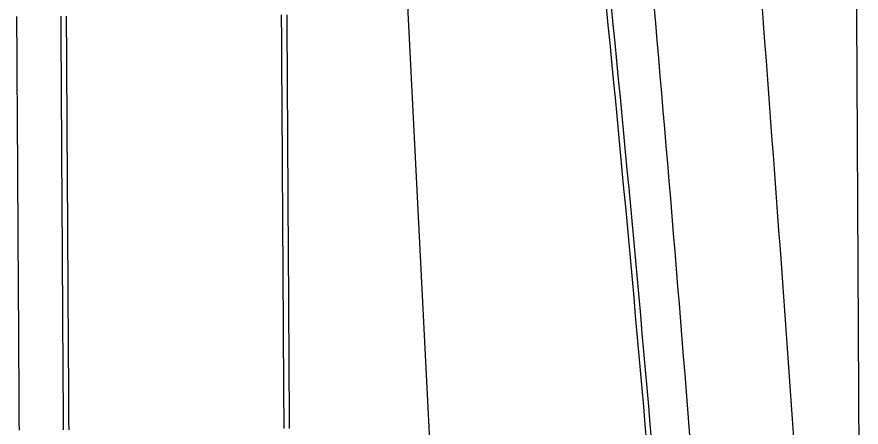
# Model space of a CAD drawing. Extents: x 2145380 to 2157287, y 139568 to 149130.
# Drawn here: x 2150665 to 2150767.1, y 144894.7 to 144944.2 of the extents above; entities that cross this region are included whole.
import ezdxf

# ---------------------------------------------------------------- set-up
doc = ezdxf.new("R2010")
doc.units = 0
for name, color, linetype in [('PR_PREVIOUSLY CONSTRUCTED', 7, 'Continuous'), ('TOPO_Asphalt', 7, 'Continuous'), ('TOPO_Curb Back', 7, 'Continuous'), ('TOPO_Fence', 7, 'Continuous')]:
    doc.layers.add(name, color=color, linetype=linetype)

msp = doc.modelspace()

# ---------------------------------------------------------------- linework, layer by layer
at = {"layer": 'PR_PREVIOUSLY CONSTRUCTED'}
for points in [[(2150665.26, 144894.29), (2150665.25, 144895.29), (2150665.25, 144896.29), (2150665.24, 144897.29), (2150665.24, 144898.29), (2150665.23, 144899.29), (2150665.22, 144900.29), (2150665.22, 144901.29), (2150665.21, 144902.29), (2150665.21, 144903.29), (2150665.2, 144904.29), (2150665.19, 144905.29), (2150665.19, 144906.29), (2150665.18, 144907.29), (2150665.18, 144908.29), (2150665.17, 144909.29), (2150665.16, 144910.29), (2150665.16, 144911.29), (2150665.15, 144912.29), (2150665.15, 144913.29), (2150665.14, 144914.29), (2150665.13, 144915.29), (2150665.13, 144916.29), (2150665.13, 144916.39), (2150665.13, 144916.39), (2150665.12, 144917.29), (2150665.12, 144918.29), (2150665.11, 144919.29), (2150665.1, 144920.29), (2150665.1, 144921.29), (2150665.09, 144922.29), (2150665.09, 144923.29), (2150665.08, 144924.29), (2150665.07, 144925.29), (2150665.07, 144926.29), (2150665.06, 144927.29), (2150665.06, 144928.29), (2150665.05, 144929.29), (2150665.04, 144930.29), (2150665.04, 144931.29), (2150665.03, 144932.29), (2150665.03, 144933.29), (2150665.02, 144934.29), (2150665.01, 144935.29), (2150665.01, 144936.29), (2150665, 144937.29), (2150665, 144938.29), (2150664.99, 144939.29), (2150664.98, 144940.29), (2150664.98, 144941.29), (2150664.97, 144942.29), (2150664.97, 144943.29), (2150664.96, 144944.29)], [(2150670.6, 144894.33), (2150670.59, 144895.33), (2150670.59, 144896.33), (2150670.58, 144897.33), (2150670.58, 144898.33), (2150670.57, 144899.33), (2150670.56, 144900.33), (2150670.56, 144901.33), (2150670.55, 144902.33), (2150670.55, 144903.33), (2150670.54, 144904.33), (2150670.53, 144905.33), (2150670.53, 144906.33), (2150670.52, 144907.33), (2150670.52, 144908.33), (2150670.51, 144909.32), (2150670.5, 144910.32), (2150670.5, 144911.32), (2150670.49, 144912.32), (2150670.49, 144913.32), (2150670.48, 144914.32), (2150670.47, 144915.32), (2150670.47, 144916.32), (2150670.47, 144916.42), (2150670.47, 144916.42), (2150670.46, 144917.32), (2150670.46, 144918.32), (2150670.45, 144919.32), (2150670.44, 144920.32), (2150670.44, 144921.32), (2150670.43, 144922.32), (2150670.43, 144923.32), (2150670.42, 144924.32), (2150670.41, 144925.32), (2150670.41, 144926.32), (2150670.4, 144927.32), (2150670.4, 144928.32), (2150670.39, 144929.32), (2150670.38, 144930.32), (2150670.38, 144931.32), (2150670.37, 144932.32), (2150670.37, 144933.32), (2150670.36, 144934.32), (2150670.35, 144935.32), (2150670.35, 144936.32), (2150670.34, 144937.32), (2150670.34, 144938.32), (2150670.33, 144939.32), (2150670.32, 144940.32), (2150670.32, 144941.32), (2150670.31, 144942.32), (2150670.31, 144943.32), (2150670.3, 144944.32)], [(2150671.27, 144894.33), (2150671.26, 144895.33), (2150671.26, 144896.33), (2150671.25, 144897.33), (2150671.24, 144898.33), (2150671.24, 144899.33), (2150671.23, 144900.33), (2150671.23, 144901.33), (2150671.22, 144902.33), (2150671.21, 144903.33), (2150671.21, 144904.33), (2150671.2, 144905.33), (2150671.2, 144906.33), (2150671.19, 144907.33), (2150671.18, 144908.33), (2150671.18, 144909.33), (2150671.17, 144910.33), (2150671.17, 144911.33), (2150671.16, 144912.33), (2150671.15, 144913.33), (2150671.15, 144914.33), (2150671.14, 144915.33), (2150671.14, 144916.33), (2150671.13, 144916.42), (2150671.13, 144916.43), (2150671.13, 144917.33), (2150671.12, 144918.33), (2150671.12, 144919.33), (2150671.11, 144920.33), (2150671.11, 144921.33), (2150671.1, 144922.33), (2150671.09, 144923.33), (2150671.09, 144924.33), (2150671.08, 144925.33), (2150671.08, 144926.33), (2150671.07, 144927.33), (2150671.06, 144928.33), (2150671.06, 144929.33), (2150671.05, 144930.33), (2150671.05, 144931.33), (2150671.04, 144932.33), (2150671.03, 144933.33), (2150671.03, 144934.33), (2150671.02, 144935.33), (2150671.02, 144936.33), (2150671.01, 144937.33), (2150671, 144938.33), (2150671, 144939.33), (2150670.99, 144940.33), (2150670.99, 144941.33), (2150670.98, 144942.33), (2150670.97, 144943.33), (2150670.97, 144944.33)], [(2150697.29, 144894.49), (2150697.28, 144895.49), (2150697.28, 144896.49), (2150697.27, 144897.49), (2150697.26, 144898.49), (2150697.26, 144899.49), (2150697.25, 144900.49), (2150697.25, 144901.49), (2150697.24, 144902.49), (2150697.23, 144903.49), (2150697.23, 144904.49), (2150697.22, 144905.49), (2150697.22, 144906.49), (2150697.21, 144907.49), (2150697.2, 144908.49), (2150697.2, 144909.49), (2150697.19, 144910.49), (2150697.19, 144911.49), (2150697.18, 144912.49), (2150697.17, 144913.49), (2150697.17, 144914.49), (2150697.16, 144915.49), (2150697.16, 144916.49), (2150697.15, 144916.58), (2150697.15, 144916.59), (2150697.15, 144917.49), (2150697.14, 144918.49), (2150697.14, 144919.49), (2150697.13, 144920.49), (2150697.12, 144921.49), (2150697.12, 144922.49), (2150697.11, 144923.49), (2150697.11, 144924.49), (2150697.1, 144925.49), (2150697.1, 144926.49), (2150697.09, 144927.49), (2150697.08, 144928.49), (2150697.08, 144929.48), (2150697.07, 144930.48), (2150697.06, 144931.48), (2150697.06, 144932.48), (2150697.05, 144933.48), (2150697.05, 144934.48), (2150697.04, 144935.48), (2150697.03, 144936.48), (2150697.03, 144937.48), (2150697.02, 144938.48), (2150697.02, 144939.48), (2150697.01, 144940.48), (2150697, 144941.48), (2150697, 144942.48), (2150696.99, 144943.48), (2150696.99, 144944.48)], [(2150697.96, 144894.49), (2150697.95, 144895.49), (2150697.94, 144896.49), (2150697.94, 144897.49), (2150697.93, 144898.49), (2150697.92, 144899.49), (2150697.92, 144900.49), (2150697.91, 144901.49), (2150697.91, 144902.49), (2150697.9, 144903.49), (2150697.9, 144904.49), (2150697.89, 144905.49), (2150697.88, 144906.49), (2150697.88, 144907.49), (2150697.87, 144908.49), (2150697.87, 144909.49), (2150697.86, 144910.49), (2150697.85, 144911.49), (2150697.85, 144912.49), (2150697.84, 144913.49), (2150697.83, 144914.49), (2150697.83, 144915.49), (2150697.82, 144916.49), (2150697.82, 144916.59), (2150697.82, 144916.59), (2150697.82, 144917.49), (2150697.81, 144918.49), (2150697.8, 144919.49), (2150697.8, 144920.49), (2150697.79, 144921.49), (2150697.79, 144922.49), (2150697.78, 144923.49), (2150697.77, 144924.49), (2150697.77, 144925.49), (2150697.76, 144926.49), (2150697.76, 144927.49), (2150697.75, 144928.49), (2150697.74, 144929.49), (2150697.74, 144930.49), (2150697.73, 144931.49), (2150697.73, 144932.49), (2150697.72, 144933.49), (2150697.71, 144934.49), (2150697.71, 144935.49), (2150697.7, 144936.49), (2150697.7, 144937.49), (2150697.69, 144938.49), (2150697.69, 144939.49), (2150697.68, 144940.49), (2150697.67, 144941.49), (2150697.67, 144942.49), (2150697.66, 144943.49), (2150697.65, 144944.49)]]:
    msp.add_lwpolyline(points, dxfattribs=at)
at = {"layer": 'TOPO_Asphalt'}
msp.add_lwpolyline([(2150767.1, 144779.79), (2150766.9, 144883.57), (2150766.39, 144982.8), (2150765.7, 145088.81), (2150764.88, 145209.8), (2150764.6, 145262.23), (2150764.02, 145368.54), (2150763.38, 145474.93), (2150762.94, 145559.72), (2150762.77, 145587.93)], dxfattribs=at)
for centre, radius, start, end in [((2140229.38, 144145.78), 10556.1, 3.850211, 4.644121), ((2144112.92, 144368.15), 6654.26, 4.09874, 5.271743)]:
    msp.add_arc(centre, radius, start, end, dxfattribs=at)
at = {"layer": 'TOPO_Curb Back'}
for centre, radius, start, end in [((2146500.5, 144526.06), 4256.51, 4.88296, 5.8324), ((2146500.58, 144526.07), 4257.04, 4.88293, 5.8325)]:
    msp.add_arc(centre, radius, start, end, dxfattribs=at)
at = {"layer": 'TOPO_Fence'}
msp.add_lwpolyline([(2150733.08, 144353.15), (2150731.82, 144461.48), (2150729.81, 144554.28), (2150726.55, 144638.71), (2150721.83, 144744), (2150717.46, 144842.9), (2150712.1, 144948.81), (2150707.9, 145034), (2150703.43, 145132.27), (2150698.8, 145229.58)], dxfattribs=at)

doc.saveas('drawing.dxf')
